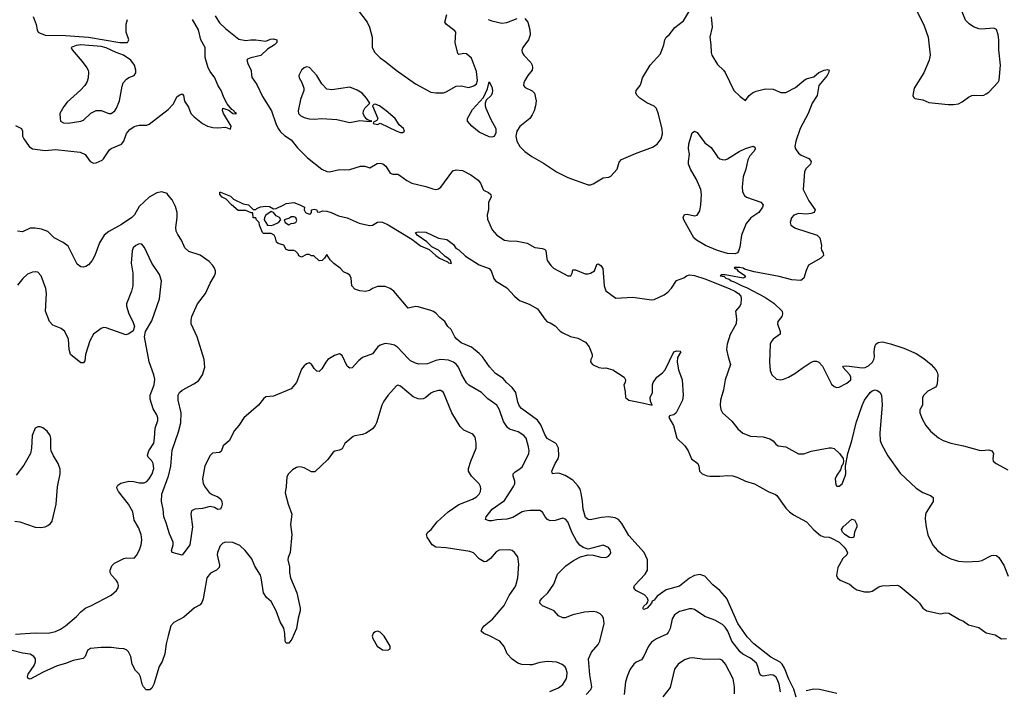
# Model space of a CAD drawing. Header units: inches. Extents: x 2001573 to 2220545, y 644482 to 846830.
# Tile 746 of 755: x 2208828 to 2216592, y 751763 to 757049. Entities that reach past the tile are written whole.
import ezdxf

# ---------------------------------------------------------------- set-up
doc = ezdxf.new("R2010")
doc.units = ezdxf.units.IN
doc.header["$MEASUREMENT"] = 0
doc.layers.add('C2705', color=7, linetype='Continuous')
doc.layers.add('C2715', color=7, linetype='Continuous')

msp = doc.modelspace()

# ---------------------------------------------------------------- linework, layer by layer
at = {"layer": 'C2705', "color": 5}
for points, elevation in [([(2208934.7, 757074.7), (2208959.3, 757010), (2208965.5, 756970), (2208974.9, 756950), (2208983.8, 756943.8), (2209030, 756927.6), (2209190, 756924.7), (2209370, 756911.3), (2209618.8, 756870), (2209672.2, 756867.8), (2209678.4, 756870), (2209689.7, 756890), (2209668.1, 756950), (2209667.7, 757012.3), (2209679, 757050)], 280), ([(2208795.3, 756215.3), (2208841.6, 756190), (2208850.4, 756170), (2208850.7, 756130), (2208860.7, 756110), (2208903.8, 756050), (2208930, 756031.8), (2209030, 756018.6), (2209110, 756024.8), (2209304, 756004), (2209345.4, 755985.4), (2209383.7, 755930), (2209410, 755917), (2209430, 755919.5), (2209477.5, 755942.5), (2209490, 755952.2), (2209536.8, 756023.2), (2209550, 756033.4), (2209631.5, 756068.5), (2209648.9, 756091.1), (2209670, 756150.4), (2209696.6, 756183.4), (2209730, 756205.7), (2209750, 756213.1), (2209770, 756217), (2209830, 756216.4), (2209850, 756224.4), (2209999.8, 756340.2), (2210000, 756340.4)], 260), ([(2210000, 755666.4), (2209990, 755678.7), (2209950, 755692.4), (2209910, 755683.5), (2209850, 755649.7), (2209770, 755576.4), (2209732.4, 755510), (2209712.6, 755490), (2209630, 755433.6), (2209530, 755379.3), (2209494.7, 755350), (2209456.8, 755290), (2209421.7, 755190), (2209399.5, 755150), (2209370, 755115.1), (2209350, 755102.7), (2209330, 755098), (2209310, 755100.9), (2209282.4, 755122.4), (2209210, 755264.5), (2209170, 755291.8), (2209099.6, 755330), (2209050, 755379.7), (2208998.8, 755398.8), (2208950, 755405), (2208910, 755404.5), (2208850, 755376.9), (2208810, 755380.9)], 260), ([(2208794, 752206), (2208950, 752214.4), (2209053, 752213), (2209110, 752227.3), (2209150, 752245), (2209190.2, 752269.8), (2209276, 752344), (2209310, 752382), (2209350, 752413.6), (2209390, 752429), (2209550, 752511.6), (2209592.4, 752550), (2209603.9, 752570), (2209607.6, 752590), (2209602.2, 752610), (2209589.8, 752630), (2209552.4, 752670), (2209541.3, 752690), (2209541.6, 752710), (2209555.2, 752744.8), (2209575.8, 752764.2), (2209650, 752802), (2209670, 752807), (2209730, 752804.9), (2209750, 752824.4), (2209772.4, 752870), (2209785.3, 752910), (2209791.6, 752950), (2209786.8, 752990), (2209765, 753045), (2209730, 753102.7), (2209720.9, 753170), (2209685.6, 753230), (2209606.6, 753330), (2209595.8, 753350), (2209595.3, 753364.7), (2209601.5, 753378.5), (2209624.4, 753395.6), (2209690, 753412), (2209728.7, 753408.7), (2209770, 753397.1), (2209810, 753398.4), (2209830, 753408.5), (2209850, 753430.4), (2209872.3, 753470), (2209884.8, 753510), (2209880.9, 753550), (2209870.5, 753570.6), (2209841, 753601), (2209836.1, 753616.1), (2209846.2, 753650), (2209884.7, 753710), (2209892.2, 753750), (2209897.4, 753830), (2209916.9, 753890), (2209916.8, 753910), (2209910, 753934.5), (2209881.2, 753981.2), (2209858, 754058), (2209858, 754090), (2209888.5, 754171.5), (2209894.6, 754214.7), (2209887.1, 754250), (2209848.4, 754351.6), (2209812.8, 754550), (2209819.6, 754590), (2209870, 754675.5), (2209931, 754849), (2209947.6, 754990), (2209930, 755041.2), (2209869.7, 755129.7), (2209813.4, 755253.4), (2209790, 755279.3), (2209770, 755280.9), (2209742.8, 755270), (2209723, 755250), (2209713.8, 755226.2), (2209706.7, 755130), (2209719.5, 755050), (2209720.5, 754950), (2209710.5, 754910), (2209670.4, 754810), (2209670.5, 754789.5), (2209688.8, 754730), (2209719.5, 754670), (2209732.7, 754630), (2209724.1, 754595.9), (2209690, 754572), (2209665.2, 754565.2), (2209510, 754619), (2209490, 754622), (2209470, 754615.3), (2209410.3, 754569.7), (2209381.5, 754518.5), (2209347.7, 754410), (2209341, 754359), (2209330, 754344), (2209310, 754344), (2209230, 754409), (2209218, 754450), (2209213.3, 754530), (2209185.2, 754590), (2209154.1, 754614.2), (2209090, 754640.7), (2209062.9, 754670), (2209031.1, 754751.1), (2209040.4, 754890), (2209034.5, 754930), (2208998, 755030), (2208970, 755057.6), (2208950, 755062.4), (2208930, 755059.6), (2208890, 755041.6), (2208852.5, 755007.5), (2208810, 754955.1)], 280), ([(2208790, 753095.3), (2208830.3, 753090.3), (2208950, 753048.2), (2208994.2, 753045.8), (2209030, 753051), (2209050, 753061), (2209070, 753078), (2209083.2, 753096.8), (2209114.5, 753230), (2209127, 753367), (2209148.1, 753470), (2209146.6, 753506.6), (2209132.7, 753550), (2209094.2, 753610), (2209077.6, 753650), (2209073.1, 753670), (2209073.7, 753750), (2209069.6, 753770), (2209045.6, 753805.6), (2209010, 753831.8), (2208990, 753839.5), (2208970, 753839.3), (2208950, 753828.7), (2208927, 753770), (2208922, 753670), (2208912.7, 753630), (2208861.5, 753538.5), (2208801, 753459.1)], 320), ([(2210000, 753030.5), (2209983.9, 753083.9), (2209965.1, 753130), (2209958.3, 753190), (2209945.2, 753250), (2209947.8, 753307.8), (2210000, 753444.5)], 260), ([(2210000, 752191.2), (2209984.2, 752130), (2209973.1, 752050), (2209951.4, 751990), (2209928.9, 751950), (2209884.9, 751810), (2209870, 751779.7), (2209853.8, 751766.2), (2209826.2, 751766.2), (2209803.5, 751790), (2209794.7, 751810), (2209780.7, 751870), (2209769.4, 751890), (2209740.1, 751920.1), (2209715.6, 751970), (2209704.7, 752030), (2209686.9, 752066.9), (2209670, 752082), (2209650, 752089.6), (2209610, 752091.1), (2209550, 752101), (2209470, 752100.4), (2209386.8, 752093.2), (2209362.9, 752077.2), (2209344.4, 752030), (2209327.4, 752012.6), (2209250, 751998.9), (2209190, 751975.1), (2209123.7, 751956.3), (2209014, 751906), (2208911.3, 751850), (2208894.6, 751854.6), (2208889.6, 751870), (2208896, 751890), (2208941.6, 751958.4), (2208952.3, 751987.7), (2208951.6, 752010), (2208938.7, 752030), (2208910, 752047.2), (2208850, 752055.3), (2208770, 752076.8)], 280)]:
    msp.add_lwpolyline(points, dxfattribs=dict(at, elevation=elevation))
at = {"layer": 'C2705', "color": 5, "elevation": 280}
msp.add_lwpolyline([(2209309.4, 756850.6), (2209274, 756846), (2209234.8, 756830), (2209240.7, 756810), (2209319.9, 756719.9), (2209356.3, 756670), (2209367.3, 756650), (2209370, 756634), (2209368, 756590), (2209359, 756561), (2209340.7, 756530), (2209307.1, 756492.9), (2209202.4, 756397.6), (2209175.3, 756364.7), (2209144.4, 756310), (2209146, 756270), (2209150.7, 756250), (2209174.4, 756234.4), (2209210, 756234), (2209310, 756248.2), (2209330, 756255.5), (2209390, 756312.4), (2209430, 756332.2), (2209470, 756332.2), (2209530, 756308.5), (2209550, 756310.4), (2209578.7, 756330), (2209592.4, 756350), (2209615.4, 756410), (2209635.2, 756524.8), (2209644.2, 756550), (2209670, 756579.1), (2209688.1, 756591.9), (2209732, 756608), (2209743.7, 756630), (2209744.5, 756650), (2209733.3, 756690), (2209704.7, 756730), (2209646.9, 756770), (2209588.8, 756788.8), (2209510, 756826.7), (2209470, 756837.3)], close=True, dxfattribs=at)
at = {"layer": 'C2715', "color": 5}
for points, elevation in [([(2211493, 757130), (2211567.7, 757030), (2211586, 756990), (2211606.4, 756910), (2211607.6, 756830), (2211629.3, 756790), (2211670, 756747.4), (2211716.1, 756716.1), (2211797.2, 756650), (2211950, 756543.7), (2212070, 756478.2), (2212108.5, 756471.6), (2212170, 756472.4), (2212190, 756479.3), (2212270, 756524.9), (2212308.4, 756528.4), (2212370, 756514), (2212410, 756527.7), (2212430, 756542), (2212437.6, 756570), (2212430, 756639), (2212390, 756746.6), (2212350, 756778.7), (2212330, 756782), (2212290, 756775.3), (2212282, 756782), (2212261.2, 756870), (2212266, 756950), (2212259.6, 756959.6), (2212193.2, 757010), (2212181.2, 757030), (2212195.6, 757090)], 280), ([(2212810, 757059.1), (2212834.3, 757030), (2212850.3, 756970), (2212852.8, 756930), (2212838.8, 756890), (2212794.9, 756830), (2212787.5, 756807.5), (2212790.4, 756790), (2212804.4, 756770), (2212859.3, 756710), (2212870.3, 756690), (2212872, 756670), (2212868.2, 756650), (2212834, 756610), (2212810.4, 756570), (2212802, 756550), (2212800.7, 756530), (2212813, 756513), (2212870, 756488), (2212888, 756470), (2212901.1, 756410), (2212896, 756370), (2212884.6, 756330), (2212870, 756299.5), (2212850, 756269.6), (2212772.5, 756207.5), (2212749.1, 756170.9), (2212740.3, 756130), (2212749.1, 756090), (2212771.3, 756050), (2212810.2, 756010), (2212867.1, 755970), (2212957.6, 755917.6), (2213061.1, 755850), (2213150, 755803.6), (2213310, 755747.9), (2213330, 755747.9), (2213350, 755754), (2213430, 755800.9), (2213473.3, 755806.7), (2213490, 755814.9), (2213539.6, 755870), (2213554, 755926), (2213573.4, 755946.6), (2213684.9, 755995.1), (2213816.9, 756043.1), (2213853.6, 756066.4), (2213885.6, 756110), (2213897.4, 756150), (2213893.4, 756186.6), (2213864.4, 756304.4), (2213848.7, 756348.7), (2213830, 756367.8), (2213772.4, 756392.4), (2213718, 756430), (2213698, 756450), (2213687, 756470), (2213689.5, 756490), (2213719.5, 756530), (2213729.6, 756550.4), (2213739.5, 756590), (2213799.5, 756690), (2213881, 756779), (2213907, 756850), (2213914.5, 756890), (2213926.6, 756910), (2213949.6, 756930.4), (2213993.4, 756986.6), (2214061.3, 757038.7), (2214110, 757117.3)], 280), ([(2215886.4, 757150), (2215959.7, 756999.7), (2215991.2, 756911.2), (2216006.3, 756770), (2215998.3, 756730), (2215957.1, 756630), (2215880.5, 756510), (2215871.3, 756450), (2215876.9, 756436.9), (2215887.5, 756427.5), (2215950, 756417.3), (2215996.7, 756396.7), (2216150, 756379.5), (2216190, 756379.5), (2216230, 756386.4), (2216259.7, 756400.3), (2216310, 756437.1), (2216335.3, 756450), (2216350, 756454.9), (2216410, 756450.5), (2216430, 756453), (2216450, 756463), (2216470, 756476.3), (2216543.5, 756556.5), (2216550, 756571.3), (2216563, 756690), (2216548, 756810), (2216549.1, 756890), (2216543.7, 756930), (2216530, 756971.1), (2216510, 756981.7), (2216412.7, 756972.7), (2216390, 756975.4), (2216350, 756992.6), (2216314.8, 757014.8), (2216285.2, 757045.2), (2216259.7, 757110)], 320), ([(2210000, 756340.4), (2210037, 756383), (2210070, 756442), (2210090, 756457.3), (2210110, 756464.7), (2210121, 756450), (2210126.4, 756406.4), (2210159.1, 756359.1), (2210178.7, 756310), (2210202.9, 756282.8), (2210269.1, 756229.1), (2210310, 756210.4), (2210350, 756199.1), (2210390, 756196.3), (2210450, 756201), (2210490, 756186), (2210496, 756210), (2210435.8, 756310), (2210426.2, 756333.8), (2210429.2, 756350), (2210476.5, 756336.5), (2210508, 756308), (2210530, 756305.3), (2210537, 756310), (2210520.7, 756320.7), (2210518, 756330), (2210500.5, 756340.5), (2210464.6, 756384.6), (2210439.3, 756430), (2210415.8, 756490), (2210390, 756532.7), (2210367.1, 756590), (2210330, 756640.7), (2210315.4, 756670), (2210291.6, 756750), (2210289.5, 756829.5), (2210257.2, 756890), (2210238.4, 756970), (2210191.8, 757050)], 260), ([(2210370, 757078.8), (2210402.8, 757022.8), (2210450, 756978), (2210556.4, 756896.4), (2210610, 756883.8), (2210650, 756890.4), (2210689.6, 756890.4), (2210770, 756879.3), (2210805.2, 756894.8), (2210830, 756898.9), (2210855.5, 756890), (2210854.6, 756870), (2210837.6, 756850), (2210783.4, 756816.6), (2210730, 756765.1), (2210650, 756748.2), (2210623.7, 756736.3), (2210619.5, 756730), (2210630, 756695.5), (2210653.4, 756650), (2210654.9, 756610), (2210661.7, 756590), (2210697.6, 756537.6), (2210742.6, 756442.5), (2210812.8, 756330), (2210848.2, 756230), (2210867.5, 756190), (2210885.5, 756165.5), (2210916.1, 756136.1), (2210970, 756101.1), (2211018.8, 756038.8), (2211098.6, 755958.6), (2211209.6, 755869.6), (2211250, 755852.6), (2211270, 755850.2), (2211350, 755866.5), (2211390, 755864), (2211430, 755867.8), (2211514.6, 755894.6), (2211550, 755894.9), (2211590, 755882), (2211645.8, 755914.2), (2211670, 755918.1), (2211692.6, 755912.6), (2211715.2, 755895.2), (2211750, 755838.9), (2211770, 755830.3), (2211810, 755830.4), (2211824.2, 755824.2), (2211880.2, 755780.2), (2211919.7, 755759.7), (2212030, 755734.4), (2212085.8, 755714.2), (2212110, 755710.3), (2212130, 755716), (2212150, 755728.8), (2212244, 755856), (2212270, 755864.8), (2212318.8, 755858.8), (2212385.1, 755825.1), (2212444, 755784), (2212460.9, 755760.9), (2212481.6, 755710), (2212490, 755701.6), (2212525.3, 755685.3), (2212542, 755670), (2212544.9, 755650), (2212523.7, 755610), (2212523.8, 755550), (2212514.4, 755510), (2212516.1, 755476.1), (2212553, 755393), (2212590, 755350.7), (2212651.8, 755311.8), (2212685.5, 755305.5), (2212750, 755303.6), (2212830, 755286.7), (2212890, 755254), (2212950, 755246), (2212970, 755236.3), (2212976.3, 755230), (2212983.4, 755163.4), (2212990, 755146.8), (2213016.3, 755110), (2213038, 755090), (2213150, 755029.2), (2213172.7, 755030), (2213183.7, 755050), (2213190, 755076), (2213210, 755077.3), (2213286, 755046), (2213310, 755045.3), (2213330, 755050.4), (2213360.9, 755070), (2213380.2, 755119.8), (2213390, 755124.7), (2213411.3, 755110), (2213427.1, 755087.1), (2213438, 754950), (2213450, 754911), (2213530, 754853.4), (2213662.3, 754862.3), (2213810, 754841.7), (2213830, 754843.1), (2213910, 754881.1), (2213939.3, 754900.7), (2213968.8, 754931.2), (2214008.3, 754991.7), (2214064.8, 755015.2), (2214085.6, 755030), (2214110, 755036.4), (2214150, 755032), (2214230, 755006.9), (2214422.1, 754930), (2214466.2, 754910), (2214496.6, 754890), (2214514, 754870), (2214517.8, 754850), (2214514.9, 754810), (2214506, 754790), (2214472.4, 754750), (2214480.9, 754690), (2214476.5, 754650), (2214431.4, 754568.5), (2214406.4, 754490), (2214402, 754450), (2214413.4, 754390), (2214431.9, 754330), (2214390.3, 754210), (2214378.7, 754130), (2214354.9, 754050), (2214350.5, 754010), (2214356.7, 753976.7), (2214370.7, 753950), (2214444.2, 753884.2), (2214490, 753823), (2214530, 753788.7), (2214590, 753766), (2214690, 753761.7), (2214743.9, 753743.9), (2214768, 753730), (2214790, 753702.4), (2214809.2, 753689.2), (2214870, 753683.1), (2214970, 753626.5), (2215010, 753627.5), (2215070, 753647.8), (2215210, 753673.4), (2215230, 753674.9), (2215250, 753668.7), (2215292.7, 753630), (2215320.7, 753590), (2215322.8, 753570), (2215318, 753542), (2215310, 753535.3), (2215299.3, 753500.7), (2215270, 753459), (2215257.3, 753430), (2215262.5, 753382.5), (2215270, 753371.3), (2215290, 753371), (2215314.5, 753390), (2215338, 753450), (2215342.7, 753470), (2215339, 753530), (2215358.5, 753630), (2215390.7, 753729.3), (2215423.7, 753870), (2215470, 754008.2), (2215490, 754050.3), (2215534.2, 754110), (2215550, 754124.2), (2215573.4, 754130), (2215590, 754125.2), (2215610, 754111.6), (2215623.2, 754090), (2215628.4, 754011.6), (2215611.3, 753790), (2215612.1, 753732.1), (2215622.9, 753702.9), (2215674.4, 753610), (2215770, 753474.9), (2215896.7, 753356.7), (2215950, 753322), (2216010, 753298.8), (2216030, 753282), (2216030.3, 753250), (2215975.9, 753164.1), (2215970, 753149), (2215967.2, 753112.8), (2215975.1, 753050), (2215989.3, 752989.3), (2216027.6, 752907.6), (2216064.7, 752864.7), (2216110, 752831.8), (2216170, 752799.1), (2216230, 752780.1), (2216290, 752774.7), (2216390, 752780.5), (2216413.5, 752786.5), (2216490, 752824.6), (2216510, 752828.4), (2216530, 752824.9), (2216548.6, 752808.6), (2216588.6, 752748.6), (2216622.3, 752662.3)], 260), ([(2212522, 757050), (2212550, 757038.4), (2212630, 757021.3), (2212670, 757027), (2212750, 757059.1)], 280), ([(2214280.5, 757070), (2214288.6, 756990), (2214270.4, 756910), (2214278, 756850), (2214279.3, 756790), (2214286.4, 756770), (2214330, 756695.5), (2214378.7, 756650), (2214390, 756633), (2214460.4, 756490), (2214510, 756442), (2214550, 756411.3), (2214579.5, 756450), (2214606.8, 756473.2), (2214635.2, 756484.8), (2214710, 756502.4), (2214770, 756500.8), (2214830, 756475.3), (2214870, 756473.7), (2214946.3, 756513.7), (2215010, 756570.5), (2215030, 756583), (2215090, 756598), (2215128.7, 756631.3), (2215170.7, 756650.7), (2215197.3, 756657.3), (2215210.8, 756650), (2215206.8, 756630), (2215195.5, 756610), (2215129.2, 756530.8), (2215116.2, 756450), (2215078, 756390), (2215045.4, 756310), (2214982.4, 756190), (2214947.8, 756090), (2214941.1, 756050), (2214945.7, 756030), (2214970, 755995.8), (2214990, 755981.7), (2215050, 755955.8), (2215068, 755930), (2215063, 755910), (2215027.9, 755872.1), (2215017.6, 755850), (2215005.5, 755710), (2215050, 755621.3), (2215100.3, 755550), (2215092.4, 755530), (2215070, 755520.4), (2215030, 755514.8), (2214970, 755519.7), (2214931.6, 755508.4), (2214912.8, 755487.2), (2214902.6, 755450), (2214908.8, 755430), (2214946.2, 755406.3), (2215116.3, 755350), (2215137.3, 755330), (2215150.6, 755270), (2215147.1, 755247.1), (2215150.9, 755230.9), (2215164.7, 755210), (2215166, 755190), (2215144, 755170), (2215047.5, 755112.5), (2215028.8, 755071.2), (2215011.7, 755010), (2214988, 754992), (2214917.6, 754997.6), (2214815.6, 755024.4), (2214620.5, 755060.5), (2214543.3, 755083.3), (2214533.2, 755090), (2214504.7, 755095.3), (2214464.7, 755095.3), (2214462, 755090), (2214482, 755082), (2214491.3, 755070), (2214551, 755030), (2214543.6, 755016.4), (2214534, 755010), (2214390, 755038), (2214363.5, 755036.5), (2214352, 755030), (2214383.4, 755023.4), (2214394.8, 755010), (2214423, 755003), (2214438, 754990), (2214462.8, 754982.8), (2214524.2, 754950), (2214557.8, 754937.8), (2214702.8, 754862.8), (2214775.5, 754815.5), (2214840.7, 754750), (2214843.8, 754730), (2214836.4, 754710), (2214805.7, 754670), (2214803.1, 754650), (2214824.9, 754590), (2214824, 754570), (2214768.2, 754530), (2214752.7, 754510), (2214746.7, 754490), (2214739.5, 754350), (2214744.6, 754284.6), (2214759.1, 754250), (2214795.2, 754215.2), (2214830, 754210.5), (2214850, 754215.5), (2214890, 754230.4), (2214941.3, 754258.7), (2214997.5, 754302.5), (2215070, 754348.2), (2215090, 754356.4), (2215110, 754355.8), (2215130, 754348), (2215157.2, 754317.2), (2215230, 754174.8), (2215250, 754157.3), (2215270, 754150.7), (2215290, 754153.4), (2215350, 754183), (2215380.7, 754210), (2215383, 754230), (2215374, 754250), (2215319.3, 754310), (2215323.3, 754316.7), (2215350, 754319), (2215470, 754303.5), (2215493.8, 754306.2), (2215520.9, 754319.1), (2215552.3, 754350), (2215562, 754370), (2215567.6, 754390), (2215564.4, 754430), (2215569.8, 754470.2), (2215578.3, 754490), (2215596.2, 754503.8), (2215631.8, 754508.2), (2215694.5, 754494.5), (2215799.1, 754459.1), (2215897.1, 754417.1), (2215957.9, 754377.8), (2216014.8, 754330), (2216051.2, 754290), (2216063.1, 754270), (2216068.4, 754250), (2216062.5, 754177.5), (2216056.7, 754163.3), (2216048, 754152), (2215990, 754119.3), (2215957.3, 754090), (2215945.5, 754070), (2215947.7, 754010), (2215926.2, 753973.8), (2215926, 753950), (2215943.4, 753903.4), (2215973, 753850), (2216010, 753804.9), (2216071.9, 753751.9), (2216110.4, 753730.4), (2216170, 753710.4), (2216270, 753690.4), (2216394.3, 753654.3), (2216411.7, 753651.7), (2216470, 753658), (2216494.3, 753650), (2216507.6, 753630), (2216500.8, 753590), (2216503.6, 753570), (2216528.6, 753550), (2216619.4, 753499.4)], 280), ([(2210000, 753444.5), (2210002.1, 753450), (2210019.9, 753530), (2210030, 753654.8), (2210080.3, 753799.7), (2210098.7, 753870), (2210101.7, 753950), (2210076.5, 754050), (2210078.5, 754090), (2210089, 754111), (2210110, 754128.8), (2210201.8, 754178.2), (2210237, 754203), (2210269.8, 754250.2), (2210288.8, 754310), (2210281.6, 754370), (2210228.2, 754548.2), (2210180.7, 754650), (2210178.9, 754678.9), (2210184.2, 754710), (2210229.7, 754810), (2210294, 754890), (2210329.1, 754970.9), (2210364, 755030), (2210371.1, 755050), (2210371.1, 755070), (2210363.1, 755090), (2210351.4, 755111.4), (2210323, 755143.1), (2210250, 755193.3), (2210162.5, 755222.5), (2210130.9, 755250.9), (2210104.8, 755310), (2210075, 755355), (2210062.9, 755382.9), (2210059.6, 755410), (2210070.4, 755490), (2210068.6, 755530), (2210056.2, 755576.2), (2210029.8, 755630), (2210000, 755666.4)], 260), ([(2214950, 751707.3), (2214932.4, 751772.4), (2214892.2, 751850), (2214858.1, 751938.1), (2214840.4, 751970), (2214824.7, 751984.7), (2214750, 752024.8), (2214618, 752130), (2214565, 752185), (2214489.9, 752290), (2214405.2, 752485.2), (2214349.7, 752550), (2214294.5, 752594.5), (2214230, 752663.5), (2214190, 752675.6), (2214150, 752668.7), (2214110, 752647.7), (2214030, 752583.7), (2213925.5, 752554.5), (2213854.1, 752505.9), (2213830, 752473.2), (2213815.9, 752464.1), (2213810, 752449), (2213776, 752410), (2213750, 752399), (2213744.5, 752404.5), (2213741.2, 752410), (2213750, 752424.7), (2213774, 752446), (2213780.2, 752459.8), (2213784, 752470), (2213777.2, 752490), (2213754.3, 752514.3), (2213685.2, 752550), (2213669.5, 752570), (2213677, 752590), (2213760.8, 752679.2), (2213778.4, 752710), (2213778, 752790), (2213752.7, 752850), (2213630, 752983.6), (2213577.1, 753077.1), (2213549.6, 753110), (2213522.2, 753122.2), (2213470, 753129), (2213414.7, 753125.3), (2213327.3, 753107.3), (2213309.8, 753109.8), (2213290, 753124.5), (2213270.7, 753190), (2213266.9, 753250), (2213256.2, 753316.2), (2213247.6, 753347.6), (2213232.3, 753372.3), (2213190, 753418.4), (2213130, 753454.7), (2213087.9, 753472.1), (2213070, 753474.5), (2213029.2, 753470), (2213024.5, 753490), (2213049.7, 753550), (2213072.7, 753587.3), (2213079.8, 753610), (2213077.1, 753670), (2213061.5, 753701.5), (2213051.9, 753711.9), (2212988.4, 753748.4), (2212970, 753778.7), (2212936.5, 753856.5), (2212912.3, 753892.3), (2212784.9, 753984.9), (2212770, 754001.1), (2212755, 754035), (2212739, 754110), (2212710.4, 754150.4), (2212665.7, 754190), (2212641.4, 754221.4), (2212580.4, 754260.4), (2212532.7, 754312.7), (2212478.3, 754390), (2212450, 754416.9), (2212390, 754467.1), (2212310, 754502), (2212274.3, 754530), (2212259.1, 754550), (2212230, 754606.6), (2212205.2, 754630), (2212179.3, 754670), (2212140.8, 754700.8), (2212112.5, 754732.5), (2212090, 754749.5), (2212070, 754757.6), (2211970, 754784.5), (2211950, 754787), (2211890, 754775.3), (2211777.2, 754910), (2211750, 754929.2), (2211710, 754945.2), (2211650, 754945.2), (2211610, 754929.3), (2211586.6, 754913.4), (2211554, 754906), (2211510, 754911.5), (2211470, 754925.6), (2211447.6, 754950), (2211440.7, 755010), (2211430, 755034), (2211410, 755049.3), (2211382, 755062), (2211355.3, 755090), (2211305.6, 755125.6), (2211277, 755157), (2211250, 755198), (2211232, 755170), (2211212, 755150), (2211190, 755148), (2211147.3, 755187.3), (2211128.4, 755188.4), (2211110, 755198), (2211090, 755198), (2211050, 755178), (2211030, 755186), (2211023.1, 755203.1), (2211003.1, 755223.1), (2210988.8, 755228.9), (2210949.1, 755229.1), (2210930, 755238), (2210911.9, 755271.9), (2210865.6, 755285.6), (2210854, 755294), (2210845.2, 755330), (2210835.3, 755350), (2210810, 755362.7), (2210750, 755364), (2210742, 755370), (2210718, 755430), (2210715.3, 755450), (2210695.3, 755470), (2210690, 755486), (2210670, 755486), (2210666, 755526), (2210654, 755526), (2210610, 755543.7), (2210550, 755545.2), (2210497.2, 755590), (2210455.1, 755635.1), (2210425.2, 755650), (2210405.2, 755670), (2210406, 755690), (2210410.3, 755690.3), (2210490, 755656.3), (2210514.9, 755634.9), (2210590, 755597.3), (2210631.3, 755590), (2210670, 755552), (2210690, 755552), (2210699, 755561), (2210726.8, 755573.2), (2210770, 755578.8), (2210796.8, 755576.8), (2210830, 755558), (2210850, 755561), (2210911.9, 755588.1), (2210930, 755601), (2210990, 755607.3), (2211038, 755590), (2211074, 755570), (2211072, 755550), (2211081, 755530), (2211110, 755516), (2211120.4, 755519.6), (2211128.7, 755530), (2211129, 755551), (2211150, 755554), (2211172, 755550), (2211174, 755534), (2211190, 755532), (2211219, 755541), (2211250, 755540.5), (2211284.7, 755530), (2211342.8, 755502.8), (2211410, 755487.7), (2211504.2, 755444.2), (2211586.7, 755426.7), (2211610, 755430.3), (2211650, 755453.4), (2211670, 755456.5), (2211690, 755451.8), (2211732.9, 755432.9), (2211919, 755319), (2211987.2, 755267.2), (2212056.1, 755236.1), (2212109.4, 755189.4), (2212139.1, 755170), (2212200.5, 755140.5), (2212210, 755131), (2212231.9, 755128.1), (2212225.2, 755150), (2212205.2, 755170), (2212183.3, 755183.3), (2212131.2, 755231.2), (2212078, 755258), (2212037.2, 755297.3), (2211962.9, 755350), (2211949.4, 755370), (2211970, 755377.6), (2212030, 755374.9), (2212130, 755327.3), (2212195.3, 755315.3), (2212250, 755276), (2212268.3, 755248.3), (2212290, 755234), (2212344.3, 755184.3), (2212450, 755117.1), (2212530, 755088.5), (2212544.6, 755070), (2212567.7, 755007.7), (2212578.7, 754990), (2212670, 754934), (2212728.5, 754868.5), (2212770, 754835.2), (2212845.3, 754805.3), (2212910, 754770.5), (2212967.8, 754687.8), (2212987.6, 754667.6), (2213010, 754659.5), (2213050, 754634.9), (2213090, 754592.7), (2213110, 754579.3), (2213170.3, 754550.3), (2213230, 754538.9), (2213290, 754505.7), (2213317.4, 754470), (2213343, 754410), (2213342, 754390), (2213330.8, 754370), (2213327.7, 754352.3), (2213345.5, 754330), (2213394, 754306), (2213430, 754301), (2213450, 754304.7), (2213506, 754290), (2213593.4, 754230), (2213604, 754210), (2213601, 754190), (2213590.7, 754170), (2213603.4, 754116.6), (2213606, 754070), (2213630, 754048.4), (2213750, 754027.2), (2213815.3, 754010), (2213802, 754042), (2213800.7, 754070), (2213818, 754110), (2213817.4, 754170), (2213824, 754190), (2213851.3, 754230), (2213896.2, 754263.8), (2213918.7, 754290), (2213986, 754430), (2214010, 754438), (2214035.3, 754435.3), (2214042, 754430), (2214014.4, 754385.6), (2214013, 754350), (2214024, 754290), (2214050.6, 754210), (2214058.7, 754090), (2214055.3, 754050), (2214004.2, 753950), (2213985.3, 753934.7), (2213952.7, 753927.3), (2213947.2, 753912.8), (2213982.3, 753850), (2214010.2, 753750.2), (2214071.5, 753690), (2214097.8, 753650), (2214126.1, 753586.1), (2214174, 753550), (2214182.6, 753530), (2214188.8, 753490), (2214208.4, 753470), (2214250, 753452.9), (2214270, 753450.3), (2214350, 753450.2), (2214410, 753456.9), (2214450, 753452.4), (2214490, 753439.6), (2214550, 753410.2), (2214621.6, 753390), (2214728.6, 753328.6), (2214786.6, 753306.6), (2214798.1, 753298.1), (2214870, 753199.6), (2214898.3, 753170), (2214930, 753146), (2215031.7, 753091.7), (2215090, 753028.4), (2215143.4, 752983.4), (2215170, 752972.2), (2215210, 752968.8), (2215230, 752961.8), (2215290.1, 752930.1), (2215329, 752890), (2215344.2, 752870), (2215354.9, 752845.1), (2215350.8, 752830), (2215319.2, 752800.8), (2215288.4, 752750), (2215279.5, 752730), (2215268.8, 752668.8), (2215276.4, 752650), (2215298, 752630), (2215370, 752599.5), (2215404.9, 752570), (2215430, 752555.6), (2215490, 752538.9), (2215530, 752538.9), (2215550, 752544.2), (2215603, 752577), (2215630, 752586.5), (2215750, 752590.3), (2215770, 752581.3), (2215895.8, 752475.8), (2215922, 752450), (2215950, 752410.8), (2215981, 752390), (2216090, 752364.9), (2216126, 752374), (2216154.8, 752370), (2216239.8, 752319.8), (2216270, 752306.7), (2216310, 752278.6), (2216390, 752257.8), (2216450, 752215.2), (2216520.7, 752200.7), (2216570, 752168.5), (2216610, 752170.2)], 240), ([(2213294.3, 751730), (2213331.2, 751768.8), (2213339.8, 751790), (2213323.9, 751883.9), (2213313.9, 752010), (2213338, 752062), (2213390, 752123.2), (2213402.1, 752150), (2213436.1, 752290), (2213430.9, 752330), (2213419.7, 752350), (2213404.5, 752364.5), (2213377.7, 752377.7), (2213350, 752384.2), (2213282.4, 752377.6), (2213190, 752357.7), (2213130, 752334.7), (2213110, 752333.6), (2213076, 752350), (2213041.2, 752390), (2212949.8, 752429.8), (2212929.3, 752450), (2212931.8, 752470), (2212947.3, 752490), (2212993.3, 752530), (2213040.1, 752599.9), (2213070, 752677.3), (2213135.4, 752744.6), (2213194.6, 752785.4), (2213250, 752814.9), (2213310, 752831), (2213350, 752828.2), (2213410, 752813), (2213450, 752810.7), (2213470, 752820.7), (2213483.3, 752836.7), (2213489.4, 752850), (2213484.5, 752870), (2213470, 752889.3), (2213430, 752906.6), (2213310, 752874.5), (2213270, 752887), (2213245.7, 752905.7), (2213219.6, 752939.6), (2213185.2, 753005.2), (2213150.5, 753090.5), (2213131.4, 753111.4), (2213110, 753119.1), (2213050, 753100.5), (2213010, 753098), (2212990, 753109.6), (2212971.6, 753130), (2212950, 753166), (2212930, 753180.7), (2212850, 753180.4), (2212810, 753174.7), (2212790, 753168.5), (2212715.8, 753124.2), (2212670, 753112.4), (2212590, 753106.3), (2212550, 753097.7), (2212530, 753099.1), (2212500.9, 753110), (2212505.6, 753130), (2212552.6, 753190), (2212650, 753259.6), (2212722.9, 753370), (2212731.7, 753390), (2212732.8, 753410), (2212719.3, 753450), (2212719.1, 753470), (2212734.6, 753485.4), (2212772, 753508), (2212792, 753528), (2212843.1, 753630), (2212845.7, 753650), (2212841.4, 753681.4), (2212820.7, 753750), (2212803.7, 753770), (2212759.3, 753799.3), (2212690, 753821), (2212673.8, 753833.8), (2212642.4, 753882.4), (2212612.3, 753972.3), (2212591.3, 754010), (2212520.5, 754060.5), (2212469.6, 754110), (2212370, 754168.4), (2212350, 754185.4), (2212313.3, 754250), (2212288.8, 754310), (2212270, 754333.3), (2212250, 754348.8), (2212210, 754364.4), (2212150, 754368.9), (2212110, 754361.2), (2212044.1, 754335.9), (2211974.6, 754334.6), (2211950, 754340.4), (2211910, 754360.9), (2211890, 754378), (2211807.1, 754467.1), (2211782.4, 754482.4), (2211750, 754492.2), (2211710, 754496.5), (2211670, 754484), (2211651.1, 754468.9), (2211610, 754415.6), (2211530, 754384.7), (2211500, 754360), (2211450, 754305.2), (2211430, 754301.2), (2211410, 754317.2), (2211370, 754402), (2211350, 754416), (2211310, 754402.7), (2211258.8, 754370), (2211242, 754350), (2211210, 754296), (2211190, 754275.1), (2211170, 754278), (2211150, 754299.3), (2211130, 754333.2), (2211119.6, 754339.6), (2211110, 754343.7), (2211090, 754335.6), (2211070, 754320.5), (2211050, 754294.5), (2211010.3, 754190), (2210970, 754138.4), (2210830, 754082), (2210770, 754076.2), (2210750, 754060.7), (2210710, 754009.6), (2210594.9, 753910), (2210556.3, 753850), (2210522, 753810), (2210479.1, 753730), (2210433.4, 753690), (2210416.1, 753643.9), (2210403, 753637), (2210347.9, 753632.1), (2210330, 753614), (2210288.2, 753531.8), (2210270.4, 753430.4), (2210274, 753394), (2210290, 753362.8), (2210322.3, 753322.3), (2210345.9, 753305.8), (2210390, 753287.7), (2210413, 753270), (2210422, 753250), (2210424, 753230), (2210420.7, 753210), (2210411, 753190), (2210390, 753187.8), (2210364.4, 753204.4), (2210330, 753211.3), (2210270, 753196), (2210210.4, 753189.6), (2210183.1, 753176.9), (2210178, 753150), (2210190.4, 753050), (2210170, 752909.3), (2210110, 752829), (2210029.1, 752849.1), (2210025.2, 752865.2), (2210039.5, 752910), (2210039.5, 752930), (2210010, 752997.2), (2210000, 753030.5)], 260), ([(2213007.4, 751752.6), (2213077.4, 751782.6), (2213110, 751807.9), (2213137.8, 751850), (2213143.5, 751870), (2213143.9, 751903.9), (2213138, 751930), (2213128.3, 751948.3), (2213106.5, 751966.5), (2213064.2, 751984.2), (2212989.7, 751989.7), (2212930, 751982.2), (2212870, 751964.5), (2212850, 751963.1), (2212787.3, 751967.3), (2212755.8, 751975.8), (2212710, 752009.4), (2212672, 752050), (2212647.2, 752107.2), (2212613.2, 752150), (2212533.3, 752193.3), (2212489, 752210), (2212467, 752230), (2212473.6, 752250), (2212489.7, 752270), (2212555.3, 752324.7), (2212647.4, 752430), (2212686.6, 752510), (2212730.9, 752570), (2212740.4, 752590), (2212756.1, 752650), (2212763.3, 752756.7), (2212755.2, 752815.2), (2212730, 752849.4), (2212710, 752864.5), (2212689.7, 752869.7), (2212610, 752868.5), (2212586.3, 752853.7), (2212539.4, 752800.6), (2212510, 752778), (2212490, 752775.1), (2212450, 752798.9), (2212405.6, 752845.6), (2212377.9, 752857.9), (2212190, 752886.2), (2212110, 752891.1), (2212081.3, 752910), (2212040.5, 752970), (2212035.1, 752990), (2212045.1, 753010), (2212072, 753030), (2212120.9, 753090), (2212206.9, 753170), (2212290, 753227.3), (2212399.7, 753270), (2212430, 753287.6), (2212450.8, 753310), (2212460.3, 753330), (2212463.5, 753350), (2212460.5, 753370), (2212449.8, 753389.8), (2212389.8, 753449.8), (2212366.6, 753490), (2212366.6, 753510), (2212386, 753570), (2212427.1, 753670), (2212428.1, 753710), (2212418.5, 753758.5), (2212402, 753782), (2212330, 753813.6), (2212302.2, 753842.2), (2212235.8, 753950), (2212170, 754109.4), (2212150, 754124.7), (2212130, 754126.9), (2212090, 754116.1), (2212070, 754105.7), (2212030, 754069.8), (2212010, 754060.3), (2211990, 754057.4), (2211970, 754060.3), (2211930, 754076.1), (2211830, 754158.7), (2211810, 754167), (2211798.4, 754161.6), (2211730, 754086.6), (2211698.2, 754041.8), (2211683.1, 754010), (2211640.9, 753870), (2211631.1, 753848.9), (2211610, 753823.6), (2211561, 753790), (2211530, 753779.7), (2211470.4, 753769.6), (2211458, 753762), (2211393, 753707), (2211370, 753667.3), (2211350, 753656.2), (2211312.4, 753647.6), (2211301.1, 753638.9), (2211258.5, 753581.5), (2211155.1, 753484.9), (2211130, 753484.2), (2211070, 753515.1), (2211050, 753522.7), (2211030, 753523.7), (2211010, 753519.3), (2210979.9, 753500.1), (2210947.7, 753470), (2210934.9, 753445.1), (2210930.4, 753370), (2210921.1, 753318.9), (2210943.8, 753230), (2210972.7, 753150), (2210964.4, 753070), (2210973.7, 752990), (2210960.4, 752850), (2210944.9, 752810), (2210943.7, 752790), (2210954.9, 752734.9), (2210956, 752690), (2210963.2, 752650), (2211014.4, 752530), (2211040.3, 752410), (2211040.3, 752390), (2211023, 752330), (2211010, 752248.7), (2210974.9, 752165.1), (2210950, 752134), (2210930, 752135.3), (2210921.2, 752150), (2210919.6, 752210), (2210911.8, 752251.8), (2210882.6, 752302.6), (2210849.7, 752390), (2210810, 752462), (2210774.9, 752494.9), (2210751.4, 752530), (2210733.1, 752650), (2210726.4, 752670), (2210682, 752742), (2210657.7, 752797.7), (2210605.7, 752865.7), (2210564.4, 752904.4), (2210510, 752928), (2210450, 752931.3), (2210430, 752922.9), (2210410, 752902), (2210388.8, 752850), (2210385.7, 752830), (2210403, 752750), (2210400.7, 752730), (2210381, 752710), (2210333.4, 752686.6), (2210303.1, 752650), (2210275.5, 752484.5), (2210265.3, 752454.7), (2210250, 752436.9), (2210207.2, 752412.8), (2210121.1, 752338.9), (2210042.5, 752297.5), (2210020.4, 752270), (2210000, 752191.2)], 280), ([(2214826.3, 751750), (2214816.8, 751810), (2214801.4, 751850), (2214790, 751868.5), (2214770, 751882.8), (2214750, 751884.6), (2214690, 751874.4), (2214670, 751883.1), (2214660.4, 751900.4), (2214649.1, 751950), (2214637, 751977), (2214590, 752015.3), (2214530, 752048), (2214510, 752066.8), (2214442.6, 752150), (2214411.2, 752230), (2214390, 752260.9), (2214370, 752280.4), (2214310, 752314.5), (2214230, 752344), (2214150, 752398.7), (2214130, 752405.6), (2214110, 752405.6), (2214030, 752383.6), (2213990, 752357), (2213973.7, 752326.3), (2213957.8, 752250), (2213942.1, 752217.9), (2213930, 752205.3), (2213850, 752168.8), (2213810, 752141), (2213786.5, 752110), (2213750, 752031.8), (2213730, 752002), (2213690, 751984.2), (2213670.2, 751969.8), (2213641.5, 751930), (2213620.1, 751879.9), (2213605.6, 751830), (2213594.1, 751730)], 260), ([(2214464.6, 751735.4), (2214464.4, 751790), (2214453.8, 751853.8), (2214394.7, 751970), (2214370, 751997.4), (2214348.6, 752008.6), (2214230, 752006.6), (2214130, 752019.5), (2214110, 752017), (2214070, 752001.6), (2214019.1, 751970), (2213991.9, 751928.2), (2213956.1, 751783.9), (2213900.4, 751710)], 280), ([(2215270, 751737.8), (2215134.5, 751770), (2215090, 751771), (2215030, 751757.5)], 240)]:
    msp.add_lwpolyline(points, dxfattribs=dict(at, elevation=elevation))
for points, elevation in [([(2211090, 756676.2), (2211071.3, 756670), (2211050.7, 756650), (2211028, 756610), (2211030.7, 756590), (2211053.5, 756553.5), (2211068.2, 756510), (2211068.2, 756490), (2211041.1, 756418.9), (2211024.2, 756330), (2211027.2, 756310), (2211045.5, 756290), (2211070, 756277), (2211110, 756267.4), (2211150, 756265.3), (2211210, 756270.6), (2211330, 756262.4), (2211430, 756238.4), (2211510, 756253.7), (2211590, 756246), (2211606, 756250), (2211576.5, 756256.5), (2211565.6, 756265.6), (2211546.5, 756286.5), (2211536.9, 756310), (2211538.7, 756330), (2211548.3, 756351.7), (2211588.7, 756390), (2211563.6, 756430), (2211528, 756470), (2211490, 756494.4), (2211430, 756516.9), (2211290, 756495.1), (2211250, 756500.9), (2211210, 756542.7), (2211170, 756609.2), (2211113.1, 756673.1)], 280), ([(2212550, 756122.4), (2212530, 756126.3), (2212450, 756161.5), (2212392.1, 756210), (2212358.4, 756250), (2212359.3, 756270), (2212399.6, 756340.4), (2212485.2, 756434.8), (2212517.6, 756502.4), (2212530, 756558.8), (2212550, 756520.5), (2212556.1, 756490), (2212554.6, 756470), (2212544.5, 756450), (2212506.7, 756413.3), (2212498.2, 756390), (2212498.3, 756370), (2212502.7, 756350), (2212542.3, 756262.3), (2212582.6, 756190), (2212583.4, 756156.6), (2212570, 756128.3)], 260), ([(2211630, 756382), (2211620.4, 756379.6), (2211610.8, 756370), (2211651.1, 756268.9), (2211644.7, 756255.3), (2211618, 756242), (2211614, 756230), (2211650, 756222), (2211670, 756232), (2211801, 756170), (2211830, 756160.4), (2211850, 756160.5), (2211862.7, 756170), (2211854, 756190), (2211820.4, 756220.4), (2211788.3, 756270), (2211719.1, 756330), (2211664.5, 756370)], 280), ([(2214390, 755944.9), (2214410, 755951.6), (2214500.7, 756010), (2214550, 756033.7), (2214610.5, 756050.5), (2214624.7, 756044.7), (2214630, 756034), (2214617.3, 756010), (2214585.1, 755974.9), (2214570, 755944), (2214554.6, 755870), (2214532.2, 755810), (2214525.5, 755730), (2214527.9, 755692.1), (2214543.7, 755663.7), (2214558.8, 755650), (2214671, 755610), (2214690.4, 755590), (2214686, 755570), (2214656.4, 755530), (2214593.5, 755486.5), (2214557.3, 755442.7), (2214518.5, 755350), (2214505.3, 755254.7), (2214496.5, 755223.5), (2214488.2, 755210), (2214470, 755204.3), (2214410, 755205.5), (2214330, 755228.4), (2214235.9, 755270), (2214164.4, 755310), (2214144.8, 755330), (2214064.2, 755470), (2214059.7, 755490), (2214070, 755511.8), (2214090, 755514.9), (2214150, 755502), (2214170, 755509), (2214190, 755543), (2214198.3, 755590), (2214203.7, 755670), (2214198.7, 755710), (2214165.7, 755790), (2214116.5, 755870), (2214102.5, 755910), (2214100.7, 755930), (2214109.7, 755989.7), (2214101.2, 756030), (2214104.7, 756070), (2214130, 756156), (2214150, 756170.8), (2214170, 756158.8), (2214230, 756078), (2214280.7, 756040.7), (2214330, 755968), (2214350, 755952.4), (2214366.3, 755946.3)], 260), ([(2210810, 755538), (2210770, 755508.7), (2210758.8, 755490), (2210756, 755470), (2210782, 755430), (2210810, 755426), (2210830, 755431), (2210868, 755450), (2210888, 755470), (2210878, 755490), (2210850, 755502), (2210830, 755528)], 240), ([(2210990, 755495.3), (2210970, 755494), (2210956, 755484), (2210914, 755470), (2210922, 755450), (2210950, 755432), (2210970, 755442), (2210990, 755444.7), (2211006, 755450), (2211014.6, 755465.4), (2211006, 755490)], 240), ([(2215390, 752963.7), (2215370, 752968.4), (2215334, 752990), (2215314.7, 753010), (2215307.6, 753030), (2215322, 753050), (2215390.8, 753110.8), (2215410, 753106.8), (2215428, 753070), (2215427.7, 753050), (2215410.8, 753010), (2215404.7, 752970)], 240), ([(2211650, 752229.4), (2211630, 752224.5), (2211615.5, 752210), (2211608.7, 752190), (2211612.4, 752170), (2211646, 752110), (2211690, 752082), (2211730, 752078.8), (2211748.7, 752090), (2211749, 752110), (2211702.7, 752190), (2211670, 752220.9)], 320)]:
    msp.add_lwpolyline(points, close=True, dxfattribs=dict(at, elevation=elevation))

doc.saveas('drawing.dxf')
